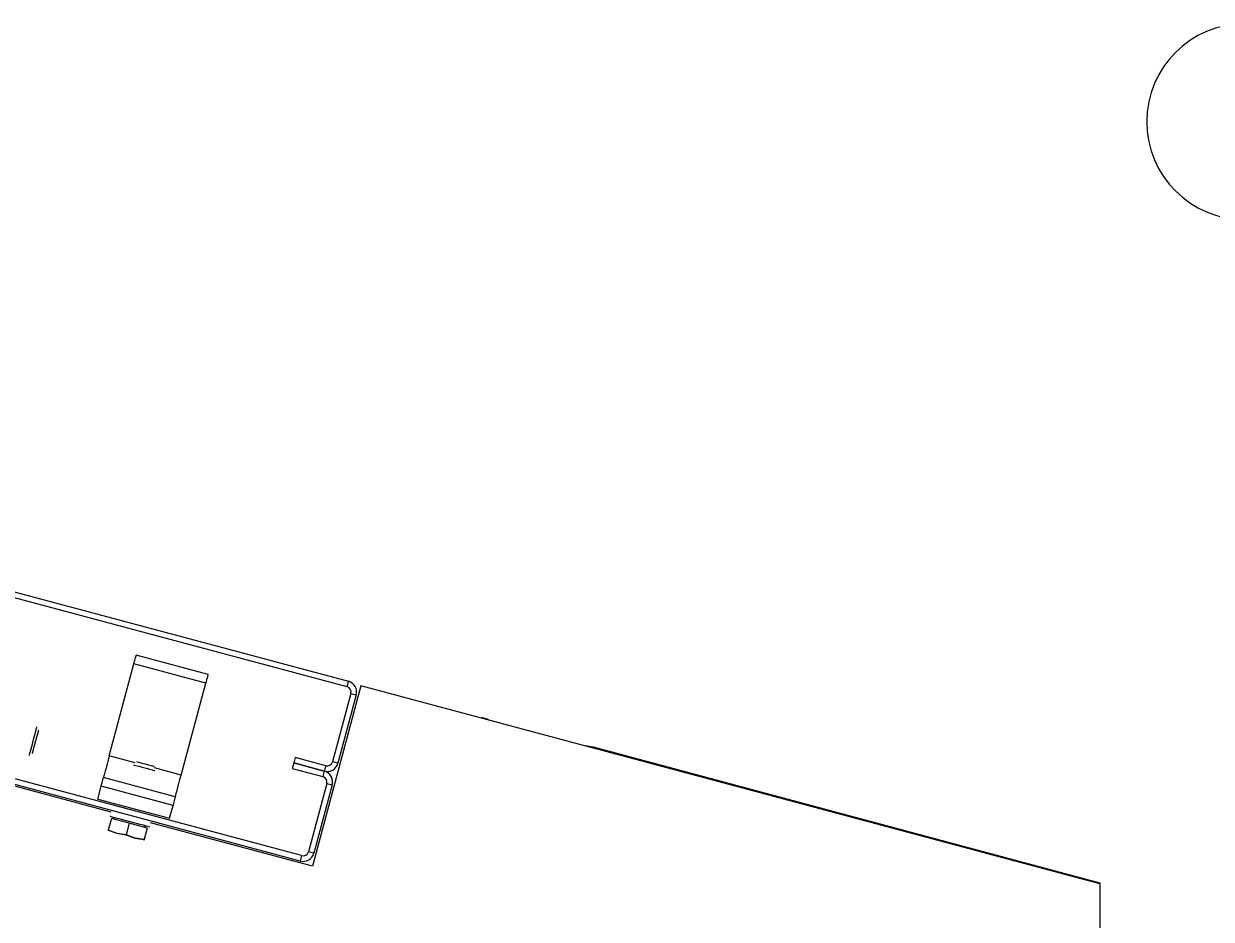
# Model space of a CAD drawing. Extents: x -264222 to -263592, y -1242345 to -1242048.
# Drawn here: x -263794.6537 to -263794.3504, y -1242142.5347 to -1242142.3062 of the extents above; entities that cross this region are included whole.
import ezdxf

# ---------------------------------------------------------------- set-up
doc = ezdxf.new("R2010")
doc.units = 0
doc.layers.add('KFA_2D_SITUACIA_DSP', color=7, linetype='Continuous')

msp = doc.modelspace()

# ---------------------------------------------------------------- linework, layer by layer
at = {"layer": 'KFA_2D_SITUACIA_DSP'}
for p, q in [((-263794.63137, -1242142.50736), (-263795.06633, -1242142.39081)), ((-263794.65741, -1242142.45222), (-263794.57115, -1242142.47533)), ((-263794.65704, -1242142.45084), (-263794.57078, -1242142.47395)), ((-263794.62522, -1242142.46828), (-263794.62513, -1242142.46795)), ((-263794.62513, -1242142.46795), (-263794.62506, -1242142.46768)), ((-263794.62506, -1242142.46768), (-263794.62501, -1242142.46747)), ((-263794.62501, -1242142.46747), (-263794.62497, -1242142.46735)), ((-263794.62497, -1242142.46735), (-263794.62496, -1242142.4673)), ((-263794.60661, -1242142.47222), (-263794.62496, -1242142.4673)), ((-263794.63184, -1242142.493), (-263794.62555, -1242142.46951)), ((-263794.62555, -1242142.46951), (-263794.62544, -1242142.46908)), ((-263794.6072, -1242142.47442), (-263794.62555, -1242142.46951)), ((-263794.62544, -1242142.46908), (-263794.62532, -1242142.46866)), ((-263794.62532, -1242142.46866), (-263794.62522, -1242142.46828)), ((-263794.60708, -1242142.47399), (-263794.6072, -1242142.47442)), ((-263794.60697, -1242142.47358), (-263794.60708, -1242142.47399)), ((-263794.60687, -1242142.4732), (-263794.60697, -1242142.47358)), ((-263794.60678, -1242142.47287), (-263794.60687, -1242142.4732)), ((-263794.60671, -1242142.47259), (-263794.60678, -1242142.47287)), ((-263794.60665, -1242142.47239), (-263794.60671, -1242142.47259)), ((-263794.60662, -1242142.47226), (-263794.60665, -1242142.47239)), ((-263794.60661, -1242142.47222), (-263794.60662, -1242142.47226)), ((-263794.57078, -1242142.47395), (-263794.57115, -1242142.47533)), ((-263794.61349, -1242142.49792), (-263794.6072, -1242142.47442)), ((-263794.56757, -1242142.47508), (-263794.57991, -1242142.52115)), ((-263794.57014, -1242142.47707), (-263794.57482, -1242142.49451)), ((-263794.57014, -1242142.47707), (-263794.56877, -1242142.47744)), ((-263794.3789, -1242142.52564), (-263794.56757, -1242142.47508)), ((-263794.56877, -1242142.47744), (-263794.57344, -1242142.49488)), ((-263794.53674, -1242142.48308), (-263794.53539, -1242142.48358)), ((-263794.65047, -1242142.48598), (-263794.65064, -1242142.48661)), ((-263794.65038, -1242142.48563), (-263794.65047, -1242142.48598)), ((-263794.65037, -1242142.48558), (-263794.65038, -1242142.48563)), ((-263794.53539, -1242142.48358), (-263794.53493, -1242142.48383)), ((-263794.65115, -1242142.48851), (-263794.65145, -1242142.48961)), ((-263794.65088, -1242142.48749), (-263794.65115, -1242142.48851)), ((-263794.65064, -1242142.48661), (-263794.65088, -1242142.48749)), ((-263794.65083, -1242142.49005), (-263794.65056, -1242142.48907)), ((-263794.65056, -1242142.48907), (-263794.65031, -1242142.48813)), ((-263794.65031, -1242142.48813), (-263794.6501, -1242142.48733)), ((-263794.6501, -1242142.48733), (-263794.64994, -1242142.48675)), ((-263794.64994, -1242142.48675), (-263794.64987, -1242142.48647)), ((-263794.64987, -1242142.48647), (-263794.64986, -1242142.48645)), ((-263794.65217, -1242142.49233), (-263794.6523, -1242142.49278)), ((-263794.65198, -1242142.4916), (-263794.65217, -1242142.49233)), ((-263794.65173, -1242142.49067), (-263794.65198, -1242142.4916)), ((-263794.65145, -1242142.48961), (-263794.65173, -1242142.49067)), ((-263794.65146, -1242142.49241), (-263794.65141, -1242142.49221)), ((-263794.65141, -1242142.49221), (-263794.65127, -1242142.49171)), ((-263794.65127, -1242142.49171), (-263794.65107, -1242142.49096)), ((-263794.65107, -1242142.49096), (-263794.65083, -1242142.49005)), ((-263794.51023, -1242142.49045), (-263794.50971, -1242142.49046)), ((-263794.50971, -1242142.49046), (-263794.50829, -1242142.4907)), ((-263794.50829, -1242142.4907), (-263794.3789, -1242142.52537)), ((-263794.58271, -1242142.51846), (-263794.66897, -1242142.49535)), ((-263794.6523, -1242142.49278), (-263794.65233, -1242142.49292)), ((-263794.65146, -1242142.49241), (-263794.65146, -1242142.49241)), ((-263794.63241, -1242142.4951), (-263794.63266, -1242142.49606)), ((-263794.63213, -1242142.49407), (-263794.63241, -1242142.4951)), ((-263794.63184, -1242142.493), (-263794.63213, -1242142.49407)), ((-263794.62521, -1242142.49478), (-263794.63184, -1242142.493)), ((-263794.62567, -1242142.49528), (-263794.62551, -1242142.49533)), ((-263794.62551, -1242142.49533), (-263794.62503, -1242142.49545)), ((-263794.62492, -1242142.49446), (-263794.62475, -1242142.49451)), ((-263794.62475, -1242142.49451), (-263794.62426, -1242142.49464)), ((-263794.62426, -1242142.49464), (-263794.62353, -1242142.49483)), ((-263794.62353, -1242142.49483), (-263794.62267, -1242142.49506)), ((-263794.62267, -1242142.49506), (-263794.6218, -1242142.4953)), ((-263794.6218, -1242142.4953), (-263794.62107, -1242142.49549)), ((-263794.58473, -1242142.4948), (-263794.5851, -1242142.49618)), ((-263794.58436, -1242142.49343), (-263794.58473, -1242142.4948)), ((-263794.58473, -1242142.4948), (-263794.57693, -1242142.49689)), ((-263794.57693, -1242142.49689), (-263794.58473, -1242142.4948)), ((-263794.57656, -1242142.49552), (-263794.58436, -1242142.49343)), ((-263794.57344, -1242142.49488), (-263794.57482, -1242142.49451)), ((-263794.58308, -1242142.51983), (-263794.66933, -1242142.49672)), ((-263794.63329, -1242142.4984), (-263794.63332, -1242142.4985)), ((-263794.63321, -1242142.49808), (-263794.63329, -1242142.4984)), ((-263794.63307, -1242142.49758), (-263794.63321, -1242142.49808)), ((-263794.63289, -1242142.49689), (-263794.63307, -1242142.49758)), ((-263794.63266, -1242142.49606), (-263794.63289, -1242142.49689)), ((-263794.62503, -1242142.49545), (-263794.6243, -1242142.49565)), ((-263794.6243, -1242142.49565), (-263794.6234, -1242142.49589)), ((-263794.6234, -1242142.49589), (-263794.62244, -1242142.49615)), ((-263794.62244, -1242142.49615), (-263794.62155, -1242142.49639)), ((-263794.62155, -1242142.49639), (-263794.62081, -1242142.49659)), ((-263794.62107, -1242142.49549), (-263794.62058, -1242142.49562)), ((-263794.62081, -1242142.49659), (-263794.62033, -1242142.49671)), ((-263794.62058, -1242142.49562), (-263794.62041, -1242142.49567)), ((-263794.62033, -1242142.49671), (-263794.62017, -1242142.49676)), ((-263794.61349, -1242142.49792), (-263794.62032, -1242142.49609)), ((-263794.61378, -1242142.49899), (-263794.61349, -1242142.49792)), ((-263794.5851, -1242142.49618), (-263794.5773, -1242142.49827)), ((-263794.57693, -1242142.49689), (-263794.5773, -1242142.49827)), ((-263794.57656, -1242142.49552), (-263794.57693, -1242142.49689)), ((-263794.6348, -1242142.50401), (-263794.63391, -1242142.50071)), ((-263794.63391, -1242142.50071), (-263794.6338, -1242142.50028)), ((-263794.61556, -1242142.50562), (-263794.63391, -1242142.50071)), ((-263794.6338, -1242142.50028), (-263794.63368, -1242142.49986)), ((-263794.63368, -1242142.49986), (-263794.63358, -1242142.49948)), ((-263794.63358, -1242142.49948), (-263794.63349, -1242142.49915)), ((-263794.63349, -1242142.49915), (-263794.63342, -1242142.49887)), ((-263794.63342, -1242142.49887), (-263794.63336, -1242142.49867)), ((-263794.63336, -1242142.49867), (-263794.63333, -1242142.49855)), ((-263794.63333, -1242142.49855), (-263794.63332, -1242142.4985)), ((-263794.61497, -1242142.50342), (-263794.63332, -1242142.4985)), ((-263794.61454, -1242142.50181), (-263794.61431, -1242142.50097)), ((-263794.61431, -1242142.50097), (-263794.61406, -1242142.50002)), ((-263794.61406, -1242142.50002), (-263794.61378, -1242142.49899)), ((-263794.57629, -1242142.50002), (-263794.58096, -1242142.51745)), ((-263794.57492, -1242142.50038), (-263794.57959, -1242142.51782)), ((-263794.57629, -1242142.50002), (-263794.57492, -1242142.50038)), ((-263794.6348, -1242142.50401), (-263794.61644, -1242142.50893)), ((-263794.61523, -1242142.5044), (-263794.61533, -1242142.50478)), ((-263794.61514, -1242142.50407), (-263794.61523, -1242142.5044)), ((-263794.61507, -1242142.50379), (-263794.61514, -1242142.50407)), ((-263794.61501, -1242142.50359), (-263794.61507, -1242142.50379)), ((-263794.61498, -1242142.50346), (-263794.61501, -1242142.50359)), ((-263794.61497, -1242142.50342), (-263794.61498, -1242142.50346)), ((-263794.61497, -1242142.50342), (-263794.61494, -1242142.50332)), ((-263794.61494, -1242142.50332), (-263794.61486, -1242142.503)), ((-263794.61486, -1242142.503), (-263794.61472, -1242142.50249)), ((-263794.61472, -1242142.50249), (-263794.61454, -1242142.50181)), ((-263794.61644, -1242142.50893), (-263794.61556, -1242142.50562)), ((-263794.61544, -1242142.50519), (-263794.61556, -1242142.50562)), ((-263794.61533, -1242142.50478), (-263794.61544, -1242142.50519)), ((-263794.63131, -1242142.50898), (-263794.6321, -1242142.51192)), ((-263794.63165, -1242142.50839), (-263794.63155, -1242142.50842)), ((-263794.63155, -1242142.50842), (-263794.63113, -1242142.50853)), ((-263794.62672, -1242142.51021), (-263794.63131, -1242142.50898)), ((-263794.63113, -1242142.50853), (-263794.63041, -1242142.50873)), ((-263794.63041, -1242142.50873), (-263794.62942, -1242142.50899)), ((-263794.62942, -1242142.50899), (-263794.62824, -1242142.50931)), ((-263794.62824, -1242142.50931), (-263794.62695, -1242142.50965)), ((-263794.62672, -1242142.51021), (-263794.62751, -1242142.51315)), ((-263794.62695, -1242142.50965), (-263794.62563, -1242142.51001)), ((-263794.62213, -1242142.51143), (-263794.62672, -1242142.51021)), ((-263794.62563, -1242142.51001), (-263794.62438, -1242142.51034)), ((-263794.62438, -1242142.51034), (-263794.62328, -1242142.51063)), ((-263794.57991, -1242142.52115), (-263794.62128, -1242142.51006)), ((-263794.6321, -1242142.51192), (-263794.63216, -1242142.51215)), ((-263794.63216, -1242142.51215), (-263794.63216, -1242142.51213)), ((-263794.6321, -1242142.51192), (-263794.6299, -1242142.51276)), ((-263794.62984, -1242142.51278), (-263794.6321, -1242142.51192)), ((-263794.6299, -1242142.51276), (-263794.62751, -1242142.51315)), ((-263794.62751, -1242142.51315), (-263794.62984, -1242142.51278)), ((-263794.62751, -1242142.51315), (-263794.62531, -1242142.51399)), ((-263794.62525, -1242142.51401), (-263794.62751, -1242142.51315)), ((-263794.62328, -1242142.51063), (-263794.62241, -1242142.51087)), ((-263794.62213, -1242142.51143), (-263794.62292, -1242142.51438)), ((-263794.62241, -1242142.51087), (-263794.62183, -1242142.51103)), ((-263794.62183, -1242142.51103), (-263794.62156, -1242142.5111)), ((-263794.62156, -1242142.5111), (-263794.62155, -1242142.5111)), ((-263794.62531, -1242142.51399), (-263794.62292, -1242142.51438)), ((-263794.62292, -1242142.51438), (-263794.62525, -1242142.51401)), ((-263794.62292, -1242142.51438), (-263794.62298, -1242142.51461)), ((-263794.62298, -1242142.51461), (-263794.62298, -1242142.51459)), ((-263794.58271, -1242142.51846), (-263794.58308, -1242142.51983)), ((-263794.57959, -1242142.51782), (-263794.58096, -1242142.51745)), ((-263794.3789, -1242142.52537), (-263794.3789, -1242142.52564)), ((-263794.3789, -1242142.52564), (-263794.3789, -1242143.03979))]:
    msp.add_line(p, q, dxfattribs=at)
for centre, radius, start, end in [((-263794.3419, -1242142.33115), 0.025, 90, 270), ((-263795.0819, -1242143.04027), 0.5985, 324.56502, 215.43498), ((-263794.57152, -1242142.47671), 0.00285, 345, 75), ((-263794.57152, -1242142.47671), 0.00143, 345, 75), ((-263794.57619, -1242142.49414), 0.00285, 255, 345), ((-263794.57619, -1242142.49414), 0.00143, 255, 345), ((-263794.57767, -1242142.49965), 0.00143, 345, 75), ((-263794.57767, -1242142.49965), 0.00285, 345, 75), ((-263794.63034, -1242142.50924), 0.000475, 75, 165), ((-263794.62311, -1242142.51117), 0.000475, 345, 75), ((-263794.58234, -1242142.51708), 0.00285, 255, 345), ((-263794.58234, -1242142.51708), 0.00143, 255, 345)]:
    msp.add_arc(centre, radius, start, end, dxfattribs=at)

doc.saveas('drawing.dxf')
